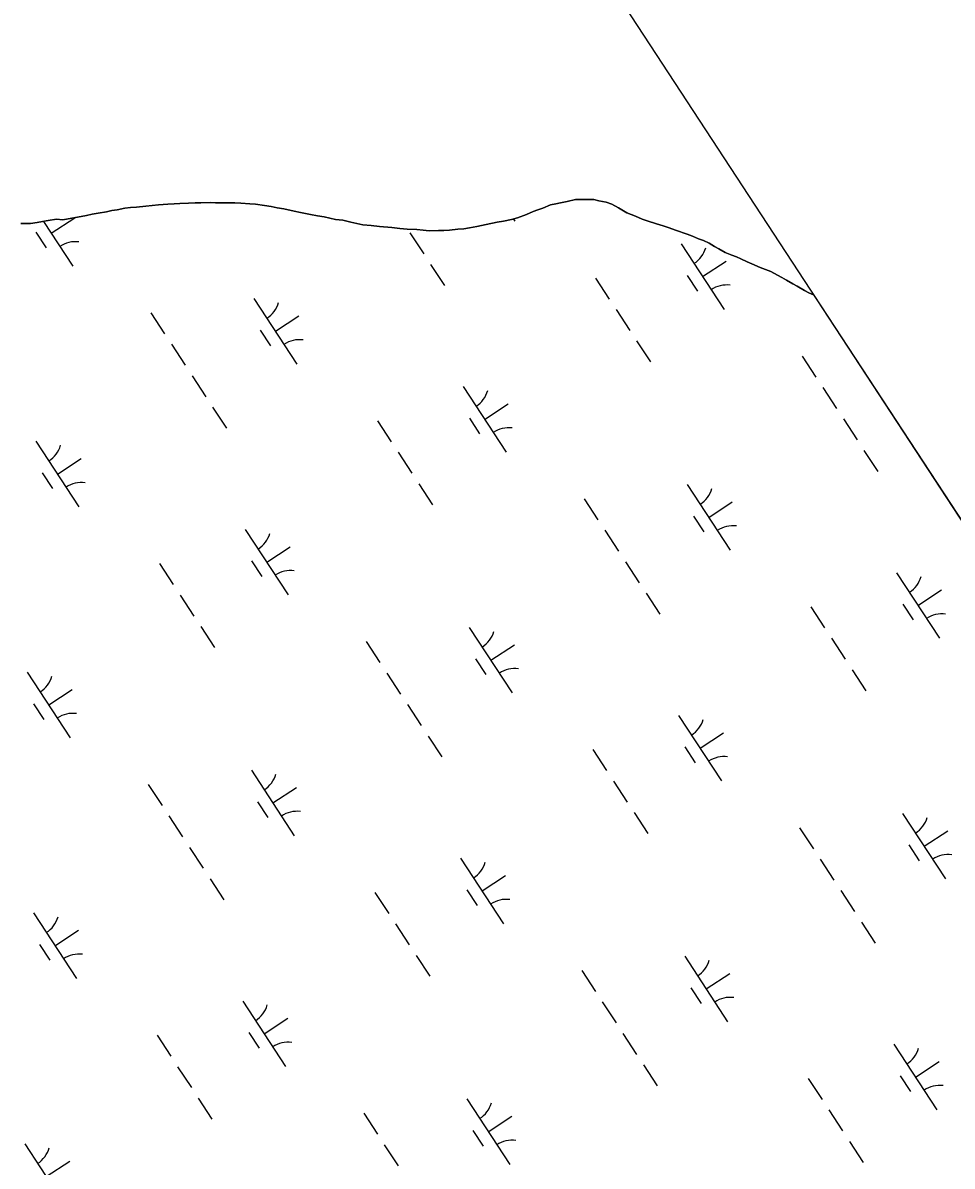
# Model space of a CAD drawing. Extents: x 3945642 to 3966284, y 206476 to 228921.
# Drawn here: x 3959428 to 3960021, y 220668 to 221398 of the extents above; entities that cross this region are included whole.
import ezdxf

# ---------------------------------------------------------------- set-up
doc = ezdxf.new("R2010")
doc.units = 0
for name, color, linetype in [('V-GRID-FRAM', 7, 'Continuous'), ('V-TOPO-SHOR', 7, 'Continuous'), ('V-WETL-SWMP', 7, 'Continuous')]:
    doc.layers.add(name, color=color, linetype=linetype)

msp = doc.modelspace()

# ---------------------------------------------------------------- linework, layer by layer
at = {"layer": 'V-GRID-FRAM'}
msp.add_lwpolyline([(3956474.97, 226502.08), (3964764.16, 213848.98), (3957669.11, 209282.64), (3949512.02, 222000.49), (3956474.97, 226502.08)], dxfattribs=at)
at = {"layer": 'V-TOPO-SHOR'}
for points in [[(3959749.05, 221275.73), (3959743.4, 221273.6), (3959739.58, 221272.54), (3959734.38, 221271.48), (3959730.41, 221270.72), (3959723.38, 221269.36), (3959717.42, 221268.14), (3959712.68, 221267.24), (3959709.16, 221266.63), (3959705.34, 221266.33), (3959699.99, 221265.73), (3959696.33, 221265.58), (3959692.81, 221265.44), (3959687.01, 221265.3), (3959683.19, 221265.61), (3959679.06, 221266.07), (3959672.8, 221266.24), (3959668.21, 221266.86), (3959663.17, 221267.33), (3959655.23, 221268.1), (3959649.88, 221268.72), (3959644.54, 221269.19), (3959636.9, 221270.89), (3959631.86, 221272.12), (3959627.12, 221272.58), (3959619.95, 221274.12), (3959615.67, 221274.74), (3959611.09, 221275.67), (3959604.83, 221276.9), (3959600.7, 221277.83), (3959594.14, 221279.37), (3959590.01, 221279.98), (3959586.04, 221280.91), (3959581.92, 221281.53), (3959576.11, 221282.3), (3959572.45, 221282.46), (3959566.64, 221282.93), (3959562.97, 221283.09), (3959559.46, 221283.09), (3959555.94, 221283.1), (3959550.6, 221283.11), (3959547.08, 221283.27), (3959541.28, 221283.13), (3959537.46, 221283.13), (3959533.33, 221282.99), (3959527.83, 221282.69), (3959524.16, 221282.54), (3959520.19, 221282.25), (3959514.23, 221281.8), (3959510.11, 221281.35), (3959505.98, 221281.05), (3959500.17, 221280.45), (3959496.35, 221280.15), (3959492.69, 221279.7), (3959487.79, 221278.64), (3959484.28, 221278.19), (3959480.92, 221277.43), (3959475.57, 221276.52), (3959471.9, 221275.92), (3959468.23, 221275.16), (3959462.42, 221274.1), (3959458.91, 221273.34), (3959453.1, 221272.28), (3959449.13, 221272.75), (3959443.78, 221271.84), (3959440.11, 221271.24), (3959436.75, 221270.63), (3959432.47, 221270.03), (3959426.36, 221269.89)], [(3959932.51, 221224.3), (3959932.31, 221224.37), (3959929.41, 221225.75), (3959926.51, 221227.13), (3959921.93, 221229.89), (3959919.18, 221231.42), (3959915.06, 221233.72), (3959912.01, 221235.56), (3959909.26, 221236.94), (3959905.14, 221239.24), (3959898.27, 221241.85), (3959892.92, 221244.15), (3959890.02, 221245.53), (3959885.9, 221247.37), (3959883.16, 221248.6), (3959880.1, 221249.67), (3959875.98, 221251.36), (3959871.86, 221253.82), (3959869.11, 221255.19), (3959865.6, 221257.34), (3959862.09, 221259.02), (3959858.88, 221260.1), (3959855.06, 221261.79), (3959851.71, 221263.17), (3959844.23, 221265.78), (3959840.25, 221267.16), (3959836.44, 221268.54), (3959832.16, 221269.77), (3959826.21, 221271.62), (3959823, 221272.69), (3959818.57, 221274.53), (3959813.08, 221276.84), (3959807.73, 221280.05), (3959803.46, 221282.2), (3959799.95, 221283.58), (3959795.21, 221284.51), (3959792.01, 221285.28), (3959787.12, 221285.29), (3959780.4, 221285.3), (3959775.04, 221283.93), (3959770.77, 221283.18), (3959767.71, 221282.57), (3959764.5, 221281.81), (3959759.6, 221279.83), (3959756.24, 221278.77), (3959753.34, 221277.55), (3959749.05, 221275.73)]]:
    msp.add_lwpolyline(points, dxfattribs=at)
at = {"layer": 'V-WETL-SWMP'}
for p, q in [((3959487.79, 221278.64), (3959492.69, 221279.7)), ((3959492.69, 221279.7), (3959496.35, 221280.15)), ((3959496.35, 221280.15), (3959500.17, 221280.45)), ((3959500.17, 221280.45), (3959505.98, 221281.05)), ((3959505.98, 221281.05), (3959510.11, 221281.35)), ((3959510.11, 221281.35), (3959514.23, 221281.8)), ((3959514.23, 221281.8), (3959520.19, 221282.25)), ((3959520.19, 221282.25), (3959524.16, 221282.55)), ((3959524.16, 221282.55), (3959527.83, 221282.69)), ((3959527.83, 221282.69), (3959533.33, 221282.99)), ((3959533.33, 221282.99), (3959537.46, 221283.13)), ((3959537.46, 221283.13), (3959541.28, 221283.13)), ((3959541.28, 221283.13), (3959547.08, 221283.27)), ((3959547.08, 221283.27), (3959550.6, 221283.11)), ((3959550.6, 221283.11), (3959555.95, 221283.1)), ((3959555.95, 221283.1), (3959559.46, 221283.09)), ((3959559.46, 221283.09), (3959562.97, 221283.09)), ((3959562.97, 221283.09), (3959566.64, 221282.93)), ((3959566.64, 221282.93), (3959572.45, 221282.46)), ((3959572.45, 221282.46), (3959576.11, 221282.3)), ((3959576.11, 221282.3), (3959581.92, 221281.53)), ((3959581.92, 221281.53), (3959586.04, 221280.91)), ((3959586.04, 221280.91), (3959590.01, 221279.98)), ((3959590.01, 221279.98), (3959594.14, 221279.36)), ((3959594.14, 221279.36), (3959600.7, 221277.83)), ((3959756.24, 221278.77), (3959759.6, 221279.83)), ((3959759.6, 221279.83), (3959764.5, 221281.81)), ((3959764.5, 221281.81), (3959767.71, 221282.57)), ((3959767.71, 221282.57), (3959770.76, 221283.18)), ((3959770.76, 221283.18), (3959775.04, 221283.93)), ((3959775.04, 221283.93), (3959780.39, 221285.3)), ((3959780.39, 221285.3), (3959787.12, 221285.29)), ((3959787.12, 221285.29), (3959792.01, 221285.28)), ((3959792.01, 221285.28), (3959795.21, 221284.51)), ((3959795.21, 221284.51), (3959799.95, 221283.58)), ((3959799.95, 221283.58), (3959803.46, 221282.2)), ((3959803.46, 221282.2), (3959807.73, 221280.05)), ((3959807.73, 221280.05), (3959813.08, 221276.84)), ((3959440.11, 221271.24), (3959443.78, 221271.84)), ((3959443.78, 221271.84), (3959449.13, 221272.75)), ((3959445.69, 221263.68), (3959460.74, 221273.54)), ((3959449.13, 221272.75), (3959453.1, 221272.28)), ((3959453.1, 221272.28), (3959458.91, 221273.34)), ((3959458.91, 221273.34), (3959462.42, 221274.1)), ((3959462.42, 221274.1), (3959468.23, 221275.16)), ((3959468.23, 221275.16), (3959471.9, 221275.92)), ((3959471.9, 221275.92), (3959475.57, 221276.52)), ((3959475.57, 221276.52), (3959480.92, 221277.43)), ((3959480.92, 221277.43), (3959484.28, 221278.19)), ((3959484.28, 221278.19), (3959487.79, 221278.64)), ((3959600.7, 221277.83), (3959604.83, 221276.9)), ((3959604.83, 221276.9), (3959611.09, 221275.67)), ((3959611.09, 221275.67), (3959615.67, 221274.74)), ((3959615.67, 221274.74), (3959619.95, 221274.12)), ((3959619.95, 221274.12), (3959627.12, 221272.58)), ((3959627.12, 221272.58), (3959631.86, 221272.12)), ((3959631.86, 221272.12), (3959636.9, 221270.89)), ((3959734.38, 221271.48), (3959739.58, 221272.54)), ((3959739.58, 221272.54), (3959743.4, 221273.6)), ((3959740.64, 221272.83), (3959741.6, 221271.38)), ((3959743.4, 221273.6), (3959749.06, 221275.73)), ((3959749.06, 221275.73), (3959753.34, 221277.55)), ((3959753.34, 221277.55), (3959756.24, 221278.77)), ((3959813.08, 221276.84), (3959818.57, 221274.53)), ((3959818.57, 221274.53), (3959823, 221272.69)), ((3959823, 221272.69), (3959826.21, 221271.62)), ((3959826.21, 221271.62), (3959832.16, 221269.77)), ((3959426.36, 221269.89), (3959432.47, 221270.03)), ((3959432.47, 221270.03), (3959436.75, 221270.63)), ((3959435.94, 221264.47), (3959442.52, 221254.43)), ((3959436.75, 221270.63), (3959440.11, 221271.24)), ((3959440.67, 221271.33), (3959459.39, 221242.77)), ((3959636.9, 221270.89), (3959644.54, 221269.19)), ((3959644.54, 221269.19), (3959649.88, 221268.72)), ((3959649.88, 221268.72), (3959655.23, 221268.1)), ((3959655.23, 221268.1), (3959663.17, 221267.32)), ((3959663.17, 221267.32), (3959668.21, 221266.86)), ((3959668.21, 221266.86), (3959672.8, 221266.24)), ((3959672.8, 221266.24), (3959679.06, 221266.07)), ((3959679.06, 221266.07), (3959683.19, 221265.61)), ((3959683.19, 221265.61), (3959687, 221265.3)), ((3959687, 221265.3), (3959692.81, 221265.44)), ((3959692.81, 221265.44), (3959696.33, 221265.58)), ((3959696.33, 221265.58), (3959699.99, 221265.73)), ((3959699.99, 221265.73), (3959705.34, 221266.33)), ((3959705.34, 221266.33), (3959709.16, 221266.63)), ((3959709.16, 221266.63), (3959712.68, 221267.24)), ((3959712.68, 221267.24), (3959717.42, 221268.14)), ((3959717.42, 221268.14), (3959723.38, 221269.36)), ((3959723.38, 221269.36), (3959730.41, 221270.72)), ((3959730.41, 221270.72), (3959734.38, 221271.48)), ((3959832.16, 221269.77), (3959836.44, 221268.54)), ((3959836.44, 221268.54), (3959840.25, 221267.16)), ((3959840.25, 221267.16), (3959844.22, 221265.78)), ((3959844.22, 221265.78), (3959851.71, 221263.17)), ((3959674.71, 221263.92), (3959683.48, 221250.54)), ((3959847.78, 221256.97), (3959875.18, 221215.15)), ((3959851.71, 221263.17), (3959855.06, 221261.79)), ((3959855.06, 221261.79), (3959858.88, 221260.1)), ((3959858.88, 221260.1), (3959862.09, 221259.03)), ((3959862.09, 221259.03), (3959865.6, 221257.34)), ((3959865.6, 221257.34), (3959869.11, 221255.19)), ((3959869.11, 221255.19), (3959871.86, 221253.81)), ((3959871.86, 221253.81), (3959875.98, 221251.36)), ((3959875.98, 221251.36), (3959880.1, 221249.67)), ((3959880.1, 221249.67), (3959883.16, 221248.6)), ((3959687.86, 221243.85), (3959696.63, 221230.47)), ((3959861.48, 221236.06), (3959876.54, 221245.93)), ((3959883.16, 221248.6), (3959885.9, 221247.37)), ((3959885.9, 221247.37), (3959890.02, 221245.53)), ((3959890.02, 221245.53), (3959892.93, 221244.15)), ((3959892.93, 221244.15), (3959898.27, 221241.85)), ((3959793.09, 221235.14), (3959801.86, 221221.75)), ((3959851.74, 221236.85), (3959858.32, 221226.82)), ((3959898.27, 221241.85), (3959905.14, 221239.24)), ((3959905.14, 221239.24), (3959909.26, 221236.94)), ((3959909.26, 221236.94), (3959912.01, 221235.56)), ((3959912.01, 221235.56), (3959915.06, 221233.72)), ((3959915.06, 221233.72), (3959919.18, 221231.42)), ((3959919.18, 221231.42), (3959921.93, 221229.89)), ((3959921.93, 221229.89), (3959926.51, 221227.13)), ((3959575.06, 221222.05), (3959602.46, 221180.22)), ((3959926.51, 221227.13), (3959929.41, 221225.75)), ((3959929.41, 221225.75), (3959932.31, 221224.37)), ((3959932.31, 221224.37), (3959932.51, 221224.3)), ((3959932.51, 221224.3), (3960580.45, 220235.24)), ((3959806.24, 221215.06), (3959815.01, 221201.68)), ((3959509.27, 221212.92), (3959518.03, 221199.54)), ((3959588.76, 221201.14), (3959603.82, 221211)), ((3959579.02, 221201.93), (3959585.59, 221191.89)), ((3959522.42, 221192.85), (3959531.19, 221179.47)), ((3959819.4, 221194.99), (3959828.16, 221181.6)), ((3959925.06, 221185.31), (3959933.83, 221171.92)), ((3959535.57, 221172.77), (3959544.34, 221159.39)), ((3959708.65, 221165.82), (3959736.04, 221124)), ((3959938.22, 221165.23), (3959946.98, 221151.85)), ((3959722.34, 221144.91), (3959737.4, 221154.77)), ((3959548.72, 221152.7), (3959557.49, 221139.31)), ((3959653.95, 221143.99), (3959662.72, 221130.6)), ((3959712.6, 221145.7), (3959719.18, 221135.66)), ((3959951.37, 221145.16), (3959960.13, 221131.77)), ((3959435.92, 221130.9), (3959463.32, 221089.07)), ((3959449.62, 221109.99), (3959464.68, 221119.85)), ((3959667.1, 221123.91), (3959675.87, 221110.53)), ((3959964.52, 221125.08), (3959973.29, 221111.7)), ((3959439.88, 221110.78), (3959446.45, 221100.74)), ((3959680.26, 221103.83), (3959689.02, 221090.45)), ((3959851.72, 221103.28), (3959879.12, 221061.46)), ((3959785.92, 221094.16), (3959794.69, 221080.77)), ((3959865.42, 221082.37), (3959880.48, 221092.23)), ((3959855.68, 221083.16), (3959862.25, 221073.12)), ((3959569.51, 221074.67), (3959596.91, 221032.85)), ((3959799.08, 221074.08), (3959807.84, 221060.7)), ((3959583.21, 221053.76), (3959598.26, 221063.62)), ((3959514.81, 221052.83), (3959523.58, 221039.45)), ((3959573.46, 221054.55), (3959580.04, 221044.51)), ((3959812.23, 221054.01), (3959821, 221040.62)), ((3959985.3, 221047.05), (3960012.7, 221005.23)), ((3959527.97, 221032.76), (3959536.73, 221019.37)), ((3959825.38, 221033.93), (3959834.15, 221020.55)), ((3959999, 221026.14), (3960014.06, 221036.01)), ((3959930.61, 221025.22), (3959939.38, 221011.83)), ((3959989.26, 221026.93), (3959995.84, 221016.9)), ((3959541.12, 221012.68), (3959549.89, 220999.3)), ((3959712.58, 221012.13), (3959739.98, 220970.31)), ((3959646.79, 221003.01), (3959655.55, 220989.62)), ((3959943.76, 221005.14), (3959952.53, 220991.76)), ((3959726.28, 220991.22), (3959741.34, 221001.08)), ((3959716.54, 220992.01), (3959723.11, 220981.97)), ((3959430.37, 220983.52), (3959457.77, 220941.7)), ((3959659.94, 220982.93), (3959668.71, 220969.55)), ((3959956.92, 220985.07), (3959965.68, 220971.68)), ((3959444.07, 220962.61), (3959459.12, 220972.47)), ((3959434.33, 220963.4), (3959440.9, 220953.36)), ((3959673.09, 220962.85), (3959681.86, 220949.47)), ((3959846.17, 220955.9), (3959873.57, 220914.08)), ((3959859.87, 220934.99), (3959874.92, 220944.86)), ((3959686.24, 220942.78), (3959695.01, 220929.39)), ((3959791.47, 220934.07), (3959800.24, 220920.68)), ((3959850.12, 220935.78), (3959856.7, 220925.74)), ((3959573.44, 220920.98), (3959600.84, 220879.15)), ((3959804.63, 220913.99), (3959813.39, 220900.61)), ((3959507.65, 220911.85), (3959516.42, 220898.47)), ((3959587.14, 220900.07), (3959602.2, 220909.93)), ((3959577.4, 220900.86), (3959583.97, 220890.82)), ((3959817.78, 220893.91), (3959826.54, 220880.53)), ((3959989.24, 220893.36), (3960016.64, 220851.54)), ((3959520.8, 220891.78), (3959529.57, 220878.39)), ((3959923.45, 220884.24), (3959932.21, 220870.85)), ((3960002.94, 220872.45), (3960018, 220882.31)), ((3959533.95, 220871.7), (3959542.72, 220858.32)), ((3959993.2, 220873.24), (3959999.77, 220863.2)), ((3959707.03, 220864.75), (3959734.43, 220822.93)), ((3959936.6, 220864.16), (3959945.36, 220850.78)), ((3959547.1, 220851.63), (3959555.87, 220838.24)), ((3959720.73, 220843.84), (3959735.78, 220853.7)), ((3959652.33, 220842.91), (3959661.1, 220829.53)), ((3959710.98, 220844.63), (3959717.56, 220834.59)), ((3959949.75, 220844.09), (3959958.52, 220830.7)), ((3959434.3, 220829.83), (3959461.7, 220788)), ((3959665.49, 220822.84), (3959674.25, 220809.46)), ((3959962.9, 220824.01), (3959971.67, 220810.63)), ((3959448, 220808.91), (3959463.06, 220818.78)), ((3959438.26, 220809.71), (3959444.84, 220799.67)), ((3959678.64, 220802.76), (3959687.41, 220789.38)), ((3959850.1, 220802.21), (3959877.5, 220760.39)), ((3959784.31, 220793.09), (3959793.07, 220779.7)), ((3959863.8, 220781.3), (3959878.86, 220791.16)), ((3959854.06, 220782.09), (3959860.63, 220772.05)), ((3959567.89, 220773.6), (3959595.29, 220731.78)), ((3959797.46, 220773.01), (3959806.23, 220759.63)), ((3959581.59, 220752.69), (3959596.64, 220762.55)), ((3959571.85, 220753.48), (3959578.42, 220743.44)), ((3959513.2, 220751.76), (3959521.96, 220738.38)), ((3959810.61, 220752.94), (3959819.38, 220739.55)), ((3959983.69, 220745.98), (3960011.09, 220704.16)), ((3959526.35, 220731.69), (3959535.12, 220718.3)), ((3959823.76, 220732.86), (3959832.53, 220719.48)), ((3959997.39, 220725.07), (3960012.44, 220734.94)), ((3959928.99, 220724.15), (3959937.76, 220710.76)), ((3959987.64, 220725.86), (3959994.22, 220715.83)), ((3959539.5, 220711.61), (3959548.27, 220698.23)), ((3959710.96, 220711.06), (3959738.36, 220669.23)), ((3959942.15, 220704.07), (3959950.91, 220690.69)), ((3959645.17, 220701.93), (3959653.94, 220688.55)), ((3959724.66, 220690.15), (3959739.72, 220700.01)), ((3959714.92, 220690.94), (3959721.5, 220680.9)), ((3959428.75, 220682.45), (3959456.15, 220640.63)), ((3959658.32, 220681.86), (3959667.09, 220668.48)), ((3959955.3, 220684), (3959964.07, 220670.61)), ((3959442.45, 220661.54), (3959457.51, 220671.4))]:
    msp.add_line(p, q, dxfattribs=at)
for centre, start, end in [((3959461.02, 221240.7), 82.45745, 124.00111), ((3959846.55, 221259.3), 302.45745, 344.00111), ((3959876.82, 221213.09), 82.45745, 124.00111), ((3959573.82, 221224.37), 302.45745, 344.00111), ((3959604.09, 221178.16), 82.45745, 124.00111), ((3959707.41, 221168.15), 302.45745, 344.00111), ((3959737.68, 221121.94), 82.45745, 124.00111), ((3959434.68, 221133.22), 302.45745, 344.00111), ((3959464.96, 221087.01), 82.45745, 124.00111), ((3959850.48, 221105.6), 302.45745, 344.00111), ((3959880.75, 221059.39), 82.45745, 124.00111), ((3959568.27, 221076.99), 302.45745, 344.00111), ((3959598.54, 221030.78), 82.45745, 124.00111), ((3959984.07, 221049.38), 302.45745, 344.00111), ((3960014.34, 221003.17), 82.45745, 124.00111), ((3959711.34, 221014.45), 302.45745, 344.00111), ((3959429.13, 220985.84), 302.45745, 344.00111), ((3959741.61, 220968.24), 82.45745, 124.00111), ((3959459.4, 220939.63), 82.45745, 124.00111), ((3959844.93, 220958.23), 302.45745, 344.00111), ((3959875.2, 220912.02), 82.45745, 124.00111), ((3959572.2, 220923.3), 302.45745, 344.00111), ((3959602.48, 220877.09), 82.45745, 124.00111), ((3959988, 220895.68), 302.45745, 344.00111), ((3960018.27, 220849.48), 82.45745, 124.00111), ((3959705.79, 220867.08), 302.45745, 344.00111), ((3959736.06, 220820.87), 82.45745, 124.00111), ((3959433.06, 220832.15), 302.45745, 344.00111), ((3959463.34, 220785.94), 82.45745, 124.00111), ((3959848.86, 220804.53), 302.45745, 344.00111), ((3959879.13, 220758.32), 82.45745, 124.00111), ((3959566.65, 220775.92), 302.45745, 344.00111), ((3959596.92, 220729.71), 82.45745, 124.00111), ((3959982.45, 220748.31), 302.45745, 344.00111), ((3960012.72, 220702.1), 82.45745, 124.00111), ((3959709.72, 220713.38), 302.45745, 344.00111), ((3959740, 220667.17), 82.45745, 124.00111), ((3959427.51, 220684.77), 302.45745, 344.00111)]:
    msp.add_arc(centre, 17.62, start, end, dxfattribs=at)

doc.saveas('drawing.dxf')
